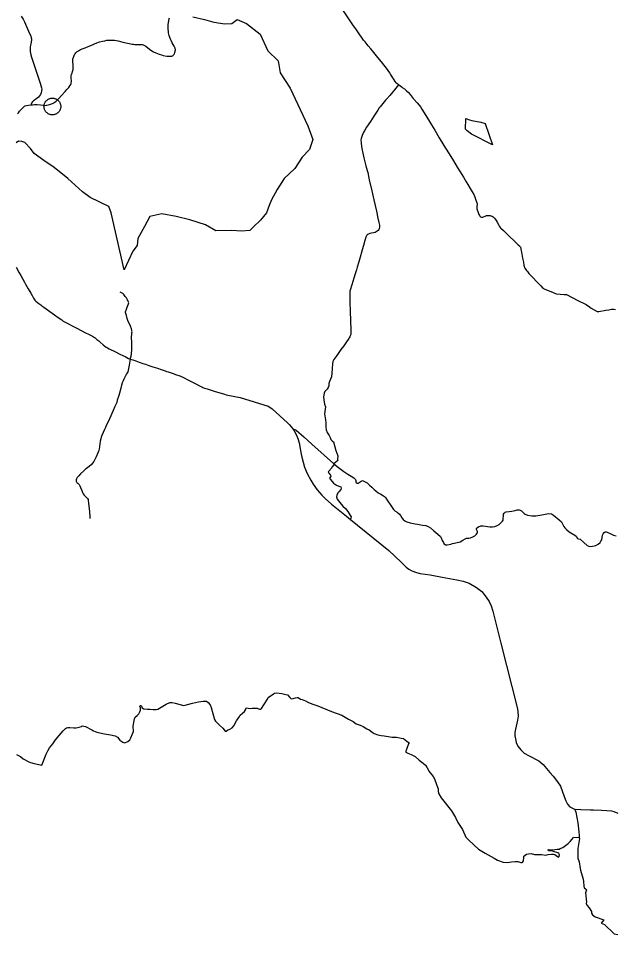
# Model space of a CAD drawing. Extents: x -789162 to -606354, y -1062736 to -945481.
# Drawn here: x -717497 to -703238, y -1011995 to -990079 of the extents above; entities that cross this region are included whole.
import ezdxf

# ---------------------------------------------------------------- set-up
doc = ezdxf.new("R2010")
doc.units = 0
for name, color, linetype in [('_SIRSI VZTAHY_OP vodnich zdroju II stupne', 7, 'Continuous'), ('_SIRSI VZTAHY_SILNICE I TRIDY_STAV', 7, 'Continuous'), ('_SIRSI VZTAHY_SILNICE II TRIDY_STAV', 7, 'Continuous'), ('_SIRSI VZTAHY_SILNICE III TRIDY_STAV', 7, 'Continuous')]:
    doc.layers.add(name, color=color, linetype=linetype)

msp = doc.modelspace()

# ---------------------------------------------------------------- linework, layer by layer
at = {"layer": '_SIRSI VZTAHY_OP vodnich zdroju II stupne'}
msp.add_lwpolyline([(-713323, -990041), (-713049, -990108), (-712820, -990174), (-712558, -990210), (-712389, -990204), (-712265, -990105), (-712045, -990204), (-711717, -990457), (-711531, -990858), (-711288, -991093), (-711235, -991381), (-711001, -991752), (-710576, -992654), (-710455, -992980), (-710533, -993220), (-710713, -993396), (-710888, -993667), (-711141, -993911), (-711310, -994170), (-711446, -994420), (-711497, -994559), (-711563, -994734), (-711708, -994906), (-711877, -995062), (-711964, -995156), (-712157, -995168), (-712392, -995150), (-712778, -995162), (-713022, -995014), (-713398, -994900), (-713722, -994819), (-714067, -994758), (-714351, -994819), (-714484, -995059), (-714637, -995345), (-714656, -995511), (-714756, -995650), (-714966, -996095), (-715279, -994733), (-715331, -994583), (-715780, -994364), (-715966, -994229), (-716311, -993912), (-716639, -993644), (-716887, -993483), (-717118, -993311), (-717210, -993194), (-717343, -993051), (-717417, -993025), (-717491, -993020), (-717549, -993054)], dxfattribs=at)
for points in [[(-716683, -991987), (-716671, -991988), (-716658, -991989), (-716646, -991991), (-716633, -991993), (-716621, -991997), (-716609, -992001), (-716598, -992006), (-716587, -992012), (-716576, -992018), (-716565, -992025), (-716555, -992033), (-716546, -992041), (-716537, -992050), (-716529, -992060), (-716521, -992070), (-716514, -992080), (-716507, -992091), (-716502, -992102), (-716497, -992114), (-716493, -992126), (-716489, -992138), (-716486, -992150), (-716484, -992163), (-716483, -992175), (-716483, -992188), (-716483, -992200), (-716484, -992213), (-716486, -992225), (-716489, -992238), (-716493, -992250), (-716497, -992262), (-716502, -992273), (-716507, -992284), (-716514, -992295), (-716521, -992306), (-716529, -992316), (-716537, -992325), (-716546, -992334), (-716555, -992342), (-716565, -992350), (-716576, -992357), (-716587, -992363), (-716598, -992369), (-716609, -992374), (-716621, -992378), (-716633, -992382), (-716646, -992385), (-716658, -992387), (-716671, -992388), (-716683, -992388), (-716696, -992388), (-716708, -992387), (-716721, -992385), (-716733, -992382), (-716745, -992378), (-716757, -992374), (-716769, -992369), (-716780, -992363), (-716791, -992357), (-716801, -992350), (-716811, -992342), (-716821, -992334), (-716829, -992325), (-716838, -992316), (-716846, -992306), (-716853, -992295), (-716859, -992284), (-716865, -992273), (-716870, -992262), (-716874, -992250), (-716878, -992238), (-716880, -992225), (-716882, -992213), (-716883, -992200), (-716884, -992188), (-716883, -992175), (-716882, -992163), (-716880, -992150), (-716878, -992138), (-716874, -992126), (-716870, -992114), (-716865, -992102), (-716859, -992091), (-716853, -992080), (-716846, -992070), (-716838, -992060), (-716829, -992050), (-716821, -992041), (-716811, -992033), (-716801, -992025), (-716791, -992018), (-716780, -992012), (-716769, -992006), (-716757, -992001), (-716745, -991997), (-716733, -991993), (-716721, -991991), (-716708, -991989), (-716696, -991988)], [(-706660, -992848), (-706762, -992768), (-706807, -992733), (-706795, -992472), (-706712, -992509), (-706650, -992520), (-706442, -992559), (-706334, -992592), (-706160, -993108)]]:
    msp.add_lwpolyline(points, close=True, dxfattribs=at)
at = {"layer": '_SIRSI VZTAHY_SILNICE I TRIDY_STAV'}
for points in [[(-717547, -996034), (-717475, -996164), (-717437, -996233), (-717387, -996318), (-717347, -996390), (-717323, -996434), (-717260, -996547), (-717198, -996656), (-717168, -996710), (-717133, -996771), (-717104, -996817), (-717077, -996847), (-717041, -996877), (-717008, -996901), (-716961, -996935), (-716934, -996955), (-716889, -996985), (-716632, -997169), (-716543, -997232), (-716457, -997294), (-716424, -997318), (-716362, -997353), (-716298, -997385), (-716213, -997430), (-716114, -997481), (-715981, -997552), (-715905, -997592), (-715804, -997644), (-715727, -997682), (-715679, -997709), (-715662, -997720), (-715617, -997757), (-715576, -997794), (-715541, -997823), (-715469, -997885), (-715429, -997919), (-715394, -997946), (-715366, -997962), (-715322, -997984), (-715278, -998005), (-715220, -998035), (-715172, -998059), (-715074, -998108), (-715001, -998143), (-714944, -998171), (-714906, -998190), (-714860, -998214), (-714824, -998229)], [(-714824, -998229), (-714761, -998250), (-714688, -998274), (-714608, -998302), (-714518, -998332), (-714456, -998353), (-714374, -998380), (-714281, -998411), (-714171, -998447), (-714079, -998481), (-713990, -998510), (-713954, -998522), (-713918, -998534), (-713865, -998551), (-713794, -998575), (-713738, -998594), (-713639, -998627), (-713550, -998668), (-713425, -998733), (-713363, -998764), (-713316, -998789), (-713252, -998822), (-713150, -998874), (-713108, -998895), (-713085, -998907), (-713048, -998921), (-712979, -998944), (-712817, -998993), (-712567, -999071), (-712526, -999082), (-712490, -999090), (-712193, -999149), (-711520, -999355), (-711483, -999375), (-711428, -999421), (-711059, -999750), (-711010, -999801), (-710934, -999894), (-710915, -999922)], [(-710915, -999922), (-710903, -999941), (-710847, -1000052), (-710814, -1000129), (-710781, -1000233), (-710748, -1000416), (-710734, -1000505), (-710721, -1000577), (-710655, -1000811), (-710589, -1000968), (-710503, -1001127), (-710448, -1001218), (-710353, -1001354), (-710242, -1001485), (-710161, -1001564), (-710006, -1001701), (-709653, -1001986), (-709554, -1002066)], [(-709554, -1002066), (-708638, -1002809), (-708344, -1003085), (-708220, -1003206), (-708161, -1003257), (-708088, -1003297), (-707978, -1003332), (-707887, -1003359), (-707651, -1003387), (-707366, -1003445), (-707009, -1003506), (-706861, -1003537), (-706717, -1003588), (-706539, -1003692), (-706417, -1003789), (-706307, -1003924), (-706238, -1004027), (-706192, -1004131), (-706152, -1004261), (-705963, -1005023), (-705565, -1006594), (-705550, -1006665), (-705543, -1006769), (-705561, -1006864), (-705609, -1007084), (-705623, -1007162), (-705623, -1007239), (-705612, -1007309), (-705592, -1007398), (-705550, -1007490), (-705481, -1007574), (-705404, -1007656), (-705285, -1007718), (-705055, -1007841), (-704947, -1007923), (-704786, -1008113), (-704709, -1008203), (-704603, -1008342), (-704532, -1008444), (-704442, -1008691), (-704409, -1008797), (-704369, -1008870), (-704307, -1008936), (-704246, -1008969), (-704195, -1008994)], [(-704195, -1008994), (-704179, -1009016), (-704164, -1009062), (-704117, -1009322), (-704097, -1009536), (-704089, -1009629), (-704084, -1009669)], [(-704195, -1008994), (-704048, -1009001), (-703818, -1009008), (-703747, -1009007), (-703554, -1009021), (-703425, -1009024), (-703315, -1009036), (-703257, -1009051), (-703164, -1009086)], [(-704084, -1009669), (-704082, -1009693), (-704117, -1009932), (-704118, -1010026), (-704120, -1010078), (-704122, -1010130), (-704115, -1010165), (-704088, -1010250), (-704063, -1010412), (-704055, -1010453), (-703990, -1010664), (-703980, -1010724), (-703974, -1010839), (-703967, -1010874), (-703936, -1010902), (-703913, -1010924), (-703919, -1010950), (-703932, -1010994), (-703930, -1011060), (-703919, -1011153), (-703915, -1011210), (-703919, -1011252), (-703902, -1011286), (-703845, -1011350), (-703795, -1011439), (-703792, -1011477), (-703765, -1011517), (-703706, -1011568), (-703498, -1011642), (-703564, -1011718), (-703483, -1011752), (-703251, -1011972), (-703162, -1011995)]]:
    msp.add_lwpolyline(points, dxfattribs=at)
at = {"layer": '_SIRSI VZTAHY_SILNICE II TRIDY_STAV'}
for points in [[(-708407, -991673), (-708444, -991641), (-708465, -991618), (-708484, -991592), (-708510, -991552), (-708600, -991414), (-708618, -991384), (-708655, -991326), (-708692, -991271), (-708754, -991194), (-708817, -991118), (-708899, -991017), (-709031, -990856), (-709071, -990808), (-709129, -990739), (-709203, -990645), (-709240, -990601), (-709275, -990554), (-709344, -990453), (-709409, -990356), (-709495, -990231), (-709720, -989899)], [(-717192, -992150), (-717158, -992146), (-717113, -992143), (-717045, -992142), (-716965, -992150), (-716906, -992158), (-716861, -992160), (-716834, -992159), (-716812, -992155), (-716750, -992140), (-716705, -992125), (-716681, -992117), (-716667, -992111), (-716652, -992102), (-716638, -992093), (-716603, -992065), (-716564, -992030), (-716529, -991997), (-716467, -991927), (-716381, -991829), (-716341, -991783), (-716293, -991733), (-716264, -991695), (-716244, -991659), (-716237, -991634), (-716233, -991619), (-716229, -991591), (-716228, -991559), (-716232, -991527), (-716235, -991485), (-716233, -991453), (-716226, -991426), (-716217, -991402), (-716211, -991387), (-716198, -991353), (-716190, -991328), (-716185, -991301), (-716184, -991266), (-716187, -991218), (-716189, -991181), (-716194, -991124), (-716195, -991073), (-716192, -991051), (-716187, -991029), (-716182, -991010), (-716173, -990988), (-716163, -990966), (-716154, -990948), (-716140, -990927), (-716123, -990907), (-716091, -990875), (-716062, -990853), (-716037, -990839), (-716014, -990828), (-715949, -990801), (-715901, -990782), (-715831, -990755), (-715722, -990712), (-715660, -990684), (-715596, -990658), (-715555, -990643), (-715482, -990625), (-715427, -990614), (-715378, -990605), (-715323, -990600), (-715290, -990598), (-715245, -990598), (-715199, -990601), (-715160, -990607), (-715108, -990619), (-714996, -990647), (-714886, -990670), (-714806, -990688), (-714775, -990694), (-714740, -990699), (-714712, -990701), (-714663, -990703), (-714620, -990704), (-714576, -990703), (-714533, -990707), (-714514, -990712), (-714482, -990727), (-714450, -990748), (-714403, -990787), (-714332, -990842), (-714268, -990883), (-714213, -990907), (-714131, -990934), (-714072, -990954), (-714036, -990965), (-713947, -990981), (-713871, -990987), (-713855, -990987), (-713837, -990984), (-713825, -990981), (-713813, -990977), (-713797, -990966), (-713786, -990955), (-713775, -990943), (-713766, -990930), (-713755, -990897), (-713749, -990875), (-713746, -990859), (-713743, -990836), (-713742, -990821), (-713744, -990809), (-713750, -990789), (-713756, -990774), (-713769, -990748), (-713815, -990664), (-713840, -990613), (-713859, -990574), (-713876, -990535), (-713888, -990493), (-713903, -990429), (-713908, -990389), (-713912, -990345), (-713914, -990316), (-713914, -990284), (-713911, -990235), (-713904, -990175), (-713890, -990095), (-713885, -990065)], [(-708255, -991777), (-708308, -991739), (-708350, -991712), (-708407, -991673)], [(-708255, -991777), (-708212, -991813), (-708170, -991852), (-708129, -991901), (-708053, -991993), (-707962, -992103), (-707916, -992158), (-707883, -992199), (-707852, -992248), (-707790, -992342), (-707729, -992446), (-707668, -992548), (-707621, -992626), (-707542, -992755), (-707433, -992935), (-707321, -993117), (-707156, -993380), (-707092, -993485), (-707003, -993638), (-706934, -993749), (-706855, -993880), (-706787, -993992), (-706751, -994052), (-706691, -994148), (-706644, -994229), (-706607, -994292), (-706594, -994322), (-706581, -994350), (-706564, -994406), (-706532, -994488), (-706526, -994505), (-706525, -994516), (-706525, -994528), (-706534, -994573), (-706535, -994591), (-706534, -994608), (-706530, -994635), (-706522, -994663), (-706510, -994698), (-706503, -994720), (-706495, -994743), (-706484, -994773), (-706471, -994797), (-706460, -994811), (-706445, -994824), (-706423, -994835), (-706405, -994836), (-706388, -994833), (-706376, -994829), (-706336, -994808), (-706322, -994803), (-706302, -994797), (-706271, -994792), (-706241, -994793), (-706214, -994797), (-706196, -994802), (-706168, -994813), (-706143, -994830), (-706110, -994856), (-706086, -994888), (-706069, -994918), (-706047, -994956), (-706011, -995026), (-705991, -995061), (-705977, -995080), (-705963, -995095), (-705900, -995155), (-705834, -995217), (-705750, -995299), (-705639, -995403), (-705585, -995454), (-705543, -995495), (-705506, -995531), (-705496, -995543), (-705489, -995556), (-705484, -995579), (-705478, -995607), (-705466, -995668), (-705458, -995719), (-705439, -995818), (-705422, -995910), (-705407, -995988), (-705402, -996016), (-705397, -996034), (-705386, -996054), (-705345, -996110), (-705324, -996137), (-705290, -996182), (-705220, -996254), (-705076, -996402), (-705001, -996479)], [(-717521, -992360), (-717495, -992337), (-717466, -992303), (-717426, -992258), (-717392, -992217), (-717376, -992202), (-717361, -992190), (-717349, -992182), (-717333, -992175), (-717299, -992166), (-717255, -992158), (-717192, -992150)], [(-705001, -996479), (-704956, -996529), (-704927, -996545), (-704711, -996638), (-704635, -996665), (-704448, -996681), (-704390, -996687), (-704115, -996827), (-703922, -996926), (-703841, -996980), (-703797, -997009), (-703658, -997091), (-703618, -997091), (-703450, -997061), (-703379, -997049), (-703310, -997031), (-703261, -997033), (-703222, -997039)], [(-710915, -999922), (-710901, -999915), (-710882, -999911), (-710853, -999928), (-710674, -1000091), (-710477, -1000266), (-709964, -1000723), (-709951, -1000734)], [(-709951, -1000734), (-709838, -1000825), (-709717, -1000918), (-709619, -1000984), (-709542, -1001029), (-709477, -1001071), (-709432, -1001111), (-709427, -1001136), (-709427, -1001168), (-709418, -1001188), (-709399, -1001194), (-709385, -1001197), (-709362, -1001193), (-709345, -1001184), (-709301, -1001149), (-709280, -1001140), (-709265, -1001136), (-709236, -1001147), (-709153, -1001188), (-709134, -1001213), (-709103, -1001241), (-709045, -1001295), (-708989, -1001345), (-708945, -1001383), (-708891, -1001424), (-708832, -1001459), (-708765, -1001500), (-708738, -1001518), (-708718, -1001540), (-708694, -1001578), (-708578, -1001753), (-708527, -1001824), (-708497, -1001856), (-708441, -1001894), (-708386, -1001939), (-708362, -1001968), (-708325, -1002025), (-708296, -1002066), (-708259, -1002094), (-708204, -1002119), (-708130, -1002144), (-708006, -1002172), (-707952, -1002181), (-707833, -1002200), (-707751, -1002209), (-707694, -1002230), (-707642, -1002266), (-707563, -1002333), (-707464, -1002417), (-707404, -1002470), (-707388, -1002505), (-707363, -1002565), (-707334, -1002618), (-707326, -1002640), (-707284, -1002672), (-707243, -1002675), (-707153, -1002653), (-707112, -1002636), (-707038, -1002620), (-706936, -1002601), (-706868, -1002563), (-706809, -1002524), (-706781, -1002513), (-706723, -1002515), (-706687, -1002503), (-706633, -1002479), (-706584, -1002455), (-706542, -1002414), (-706522, -1002390), (-706520, -1002372), (-706519, -1002350), (-706538, -1002307), (-706540, -1002278), (-706530, -1002261), (-706494, -1002239), (-706437, -1002218), (-706385, -1002216), (-706221, -1002237), (-706157, -1002238), (-706104, -1002233), (-706048, -1002210), (-706001, -1002184), (-705949, -1002136), (-705921, -1002108), (-705908, -1002079), (-705901, -1002040), (-705897, -1001976), (-705893, -1001935), (-705883, -1001914), (-705855, -1001891), (-705831, -1001885), (-705762, -1001877), (-705696, -1001870), (-705614, -1001853), (-705573, -1001835), (-705555, -1001832), (-705519, -1001833), (-705495, -1001840), (-705463, -1001861), (-705426, -1001895), (-705403, -1001919), (-705375, -1001935), (-705322, -1001959), (-705216, -1001979), (-705127, -1001980), (-704977, -1001950), (-704864, -1001928), (-704819, -1001922), (-704752, -1001931), (-704701, -1001958), (-704562, -1002071), (-704511, -1002119), (-704482, -1002167), (-704450, -1002233), (-704429, -1002266), (-704389, -1002307), (-704328, -1002360), (-704289, -1002386), (-704187, -1002439), (-704156, -1002468), (-704127, -1002516), (-704102, -1002528), (-704066, -1002538), (-703974, -1002615), (-703896, -1002687), (-703859, -1002705), (-703824, -1002712), (-703767, -1002706), (-703687, -1002685), (-703634, -1002657), (-703585, -1002618), (-703565, -1002581), (-703549, -1002549), (-703535, -1002496), (-703531, -1002442), (-703516, -1002409), (-703487, -1002376), (-703463, -1002357), (-703443, -1002357), (-703419, -1002368), (-703328, -1002410), (-703265, -1002438), (-703204, -1002456)], [(-717538, -1007687), (-717448, -1007733), (-717385, -1007789), (-717245, -1007864), (-717209, -1007880), (-717120, -1007900), (-716933, -1007938), (-716830, -1007681), (-716791, -1007597), (-716750, -1007529), (-716674, -1007431), (-716610, -1007338), (-716519, -1007228), (-716422, -1007123), (-716373, -1007063), (-716348, -1007046), (-716313, -1007039), (-716268, -1007040), (-716172, -1007052), (-716112, -1007049), (-716041, -1007035), (-715987, -1007015), (-715967, -1007002), (-715930, -1007006), (-715890, -1007019), (-715737, -1007094), (-715701, -1007122), (-715617, -1007155), (-715438, -1007189), (-715294, -1007212), (-715180, -1007238), (-715129, -1007275), (-715068, -1007346), (-714999, -1007391), (-714949, -1007404), (-714880, -1007377), (-714834, -1007334), (-714805, -1007289), (-714765, -1007192), (-714746, -1007137), (-714748, -1007008), (-714722, -1006831), (-714703, -1006797), (-714653, -1006756), (-714614, -1006711), (-714590, -1006665), (-714577, -1006622), (-714577, -1006570), (-714590, -1006534), (-714580, -1006516), (-714563, -1006514), (-714545, -1006547), (-714533, -1006570), (-714499, -1006594), (-714407, -1006599), (-714354, -1006599), (-714274, -1006613), (-714202, -1006613), (-714162, -1006600), (-713959, -1006480), (-713878, -1006440), (-713819, -1006439), (-713745, -1006456), (-713573, -1006507), (-713539, -1006513), (-713509, -1006508), (-713336, -1006456), (-713187, -1006424), (-713081, -1006413), (-712998, -1006408), (-712958, -1006440), (-712908, -1006500), (-712886, -1006559), (-712809, -1006845), (-712785, -1006888), (-712694, -1006974), (-712611, -1007055), (-712551, -1007128), (-712525, -1007131), (-712495, -1007105), (-712439, -1007077), (-712386, -1007051), (-712342, -1007000), (-712280, -1006883), (-712228, -1006802), (-712193, -1006749), (-712137, -1006696), (-712090, -1006656), (-712065, -1006614), (-712047, -1006568), (-711956, -1006582), (-711904, -1006580), (-711827, -1006574), (-711785, -1006579), (-711733, -1006603), (-711699, -1006600), (-711679, -1006582), (-711542, -1006364), (-711522, -1006324), (-711399, -1006233), (-711370, -1006218), (-711327, -1006210), (-711199, -1006231), (-711099, -1006248), (-711061, -1006262), (-711006, -1006322), (-710981, -1006347), (-710956, -1006353), (-710867, -1006333), (-710830, -1006319), (-710803, -1006325), (-710749, -1006364), (-710712, -1006371), (-710627, -1006402), (-710560, -1006442), (-710457, -1006485), (-710335, -1006525), (-710008, -1006656), (-709765, -1006748), (-709602, -1006837), (-709493, -1006900), (-709419, -1006952), (-709324, -1006988), (-709253, -1007014), (-709164, -1007075), (-709110, -1007095), (-709033, -1007154), (-708990, -1007183), (-708898, -1007215), (-708819, -1007235), (-708753, -1007237), (-708561, -1007271), (-708453, -1007271), (-708417, -1007281), (-708347, -1007295), (-708287, -1007306), (-708206, -1007368), (-708146, -1007418), (-708164, -1007434), (-708206, -1007540), (-708234, -1007610), (-708232, -1007629), (-708184, -1007654), (-708107, -1007683), (-708006, -1007737), (-707909, -1007818), (-707817, -1007893), (-707765, -1007943), (-707723, -1008003), (-707692, -1008059), (-707680, -1008087), (-707580, -1008209), (-707548, -1008265), (-707500, -1008407), (-707472, -1008471), (-707456, -1008510), (-707457, -1008574), (-707443, -1008627), (-707383, -1008724), (-707136, -1009033), (-707044, -1009191), (-706987, -1009314), (-706922, -1009412), (-706879, -1009482), (-706799, -1009661), (-706728, -1009732), (-706495, -1009951), (-706332, -1010046), (-706121, -1010167), (-706038, -1010213), (-705906, -1010260), (-705804, -1010269), (-705707, -1010256), (-705614, -1010246), (-705557, -1010246), (-705483, -1010266), (-705461, -1010273), (-705437, -1010256), (-705420, -1010233), (-705412, -1010152), (-705409, -1010114), (-705349, -1010069), (-705295, -1010058), (-705231, -1010057), (-705152, -1010075), (-704991, -1010081), (-704883, -1010090), (-704826, -1010075), (-704745, -1010066), (-704703, -1010069), (-704668, -1010077), (-704636, -1010101), (-704582, -1010138), (-704565, -1010123), (-704557, -1010087), (-704570, -1010052), (-704594, -1010041), (-704697, -1010006), (-704757, -1009989), (-704786, -1009991), (-704820, -1009989), (-704828, -1009969), (-704817, -1009957), (-704776, -1009966), (-704728, -1009969), (-704613, -1009954), (-704548, -1009947), (-704545, -1009935), (-704474, -1009907), (-704354, -1009814), (-704301, -1009769), (-704253, -1009711), (-704228, -1009678), (-704224, -1009666), (-704084, -1009669)]]:
    msp.add_lwpolyline(points, dxfattribs=at)
at = {"layer": '_SIRSI VZTAHY_SILNICE III TRIDY_STAV'}
for points in [[(-717431, -990026), (-717379, -990103), (-717349, -990159), (-717251, -990387), (-717201, -990505), (-717187, -990547), (-717183, -990573), (-717182, -990599), (-717197, -990689), (-717204, -990722), (-717213, -990771), (-717215, -990823), (-717213, -990872), (-717207, -990911), (-717198, -990950), (-717180, -991009), (-717132, -991154), (-717069, -991340), (-717015, -991509), (-716975, -991628), (-716958, -991682), (-716940, -991742), (-716937, -991775), (-716941, -991822), (-716954, -991864), (-716970, -991900), (-716991, -991932), (-717018, -991961), (-717047, -991986), (-717090, -992020), (-717134, -992053), (-717153, -992069), (-717168, -992086), (-717181, -992105), (-717189, -992125), (-717192, -992150)], [(-708407, -991673), (-708500, -991787), (-708545, -991837), (-708618, -991924), (-708688, -992007), (-708716, -992039), (-708847, -992194), (-708870, -992222), (-708903, -992273), (-708998, -992418), (-709080, -992545), (-709170, -992683), (-709215, -992754), (-709249, -992816), (-709285, -992903), (-709303, -992954), (-709308, -992988), (-709302, -993064), (-709292, -993133), (-709280, -993193), (-709233, -993416), (-709185, -993608), (-709154, -993722), (-709142, -993766), (-709106, -993938), (-709048, -994206), (-708999, -994423), (-708936, -994693), (-708901, -994856), (-708876, -994964), (-708865, -995022), (-708863, -995068), (-708870, -995111), (-708880, -995130), (-708894, -995152), (-708915, -995172), (-708939, -995189), (-708966, -995199), (-709004, -995206), (-709055, -995217), (-709095, -995229), (-709128, -995239), (-709148, -995250), (-709164, -995264), (-709175, -995285), (-709186, -995316), (-709208, -995389), (-709243, -995512), (-709250, -995536), (-709358, -995901), (-709396, -996031), (-709414, -996095), (-709442, -996189), (-709473, -996294), (-709521, -996456), (-709563, -996579), (-709570, -996608), (-709574, -996636), (-709569, -996798), (-709568, -996875), (-709562, -997086), (-709555, -997315), (-709549, -997527), (-709547, -997601), (-709548, -997623), (-709550, -997638), (-709553, -997655), (-709560, -997675), (-709570, -997696), (-709584, -997723), (-709592, -997734), (-709669, -997843), (-709716, -997908), (-709783, -998003), (-709882, -998144), (-709956, -998240), (-709975, -998287), (-709986, -998346), (-709990, -998457), (-709999, -998568), (-710012, -998651), (-710056, -998768), (-710073, -998811), (-710073, -998866), (-710086, -998909), (-710114, -998951), (-710169, -999003), (-710186, -999047), (-710197, -999131), (-710195, -999203), (-710173, -999305), (-710154, -999371), (-710171, -999480), (-710178, -999537), (-710171, -999584), (-710154, -999682), (-710143, -999761), (-710143, -999859), (-710137, -999917), (-710116, -999981), (-710061, -1000059), (-710039, -1000102), (-710026, -1000151), (-709996, -1000183), (-709962, -1000206), (-709933, -1000324), (-709905, -1000415), (-709858, -1000545), (-709862, -1000630), (-709854, -1000658), (-709951, -1000734)], [(-714824, -998229), (-714817, -998210), (-714802, -998157), (-714794, -998104), (-714787, -997999), (-714787, -997847), (-714789, -997690), (-714785, -997650), (-714780, -997603), (-714779, -997578), (-714781, -997561), (-714784, -997536), (-714793, -997508), (-714818, -997445), (-714877, -997307), (-714894, -997258), (-714914, -997188), (-714929, -997138), (-714933, -997115), (-714933, -997096), (-714929, -997076), (-714922, -997056), (-714896, -996991), (-714861, -996908), (-714856, -996887), (-714863, -996865), (-714890, -996813), (-714913, -996767), (-714930, -996749), (-714946, -996732), (-714961, -996706), (-714972, -996683), (-714981, -996674), (-714999, -996663), (-715033, -996646), (-715046, -996640), (-715059, -996632)], [(-714824, -998229), (-714835, -998276), (-714848, -998376), (-714868, -998492), (-714878, -998531), (-714909, -998584), (-714972, -998711), (-714988, -998746), (-715011, -998799), (-715029, -998854), (-715047, -998926), (-715079, -999041), (-715097, -999097), (-715130, -999209), (-715145, -999265), (-715188, -999365), (-715232, -999458), (-715319, -999657), (-715351, -999727), (-715386, -999800), (-715412, -999863), (-715438, -999916), (-715472, -999988), (-715502, -1000056), (-715519, -1000096), (-715528, -1000138), (-715538, -1000193), (-715547, -1000254), (-715554, -1000319), (-715564, -1000382), (-715573, -1000413), (-715582, -1000435), (-715597, -1000468), (-715639, -1000563), (-715671, -1000630), (-715694, -1000676), (-715721, -1000716), (-715755, -1000755), (-715793, -1000789), (-715847, -1000827), (-715883, -1000856), (-715931, -1000904), (-716008, -1000977), (-716053, -1001023), (-716087, -1001064), (-716105, -1001093), (-716115, -1001115), (-716118, -1001133), (-716117, -1001146), (-716110, -1001163), (-716098, -1001177), (-716073, -1001200), (-716044, -1001229), (-716024, -1001257), (-716008, -1001297), (-715982, -1001370), (-715963, -1001422), (-715945, -1001449), (-715920, -1001481), (-715888, -1001516), (-715847, -1001562), (-715830, -1001586), (-715825, -1001604), (-715817, -1001686), (-715807, -1001799), (-715791, -1001989), (-715786, -1002041)], [(-709951, -1000734), (-709952, -1000761), (-710001, -1000816), (-710009, -1000841), (-710069, -1000907), (-710086, -1000927), (-710073, -1000959), (-710035, -1001005), (-710028, -1001039), (-710054, -1001076), (-710035, -1001106), (-709958, -1001195), (-709890, -1001246), (-709835, -1001268), (-709788, -1001285), (-709777, -1001316), (-709783, -1001349), (-709832, -1001404), (-709860, -1001429), (-709882, -1001487), (-709886, -1001527), (-709871, -1001581), (-709811, -1001660), (-709734, -1001747), (-709675, -1001805), (-709621, -1001877), (-709570, -1001951), (-709538, -1002005), (-709554, -1002066)]]:
    msp.add_lwpolyline(points, dxfattribs=at)

doc.saveas('drawing.dxf')
